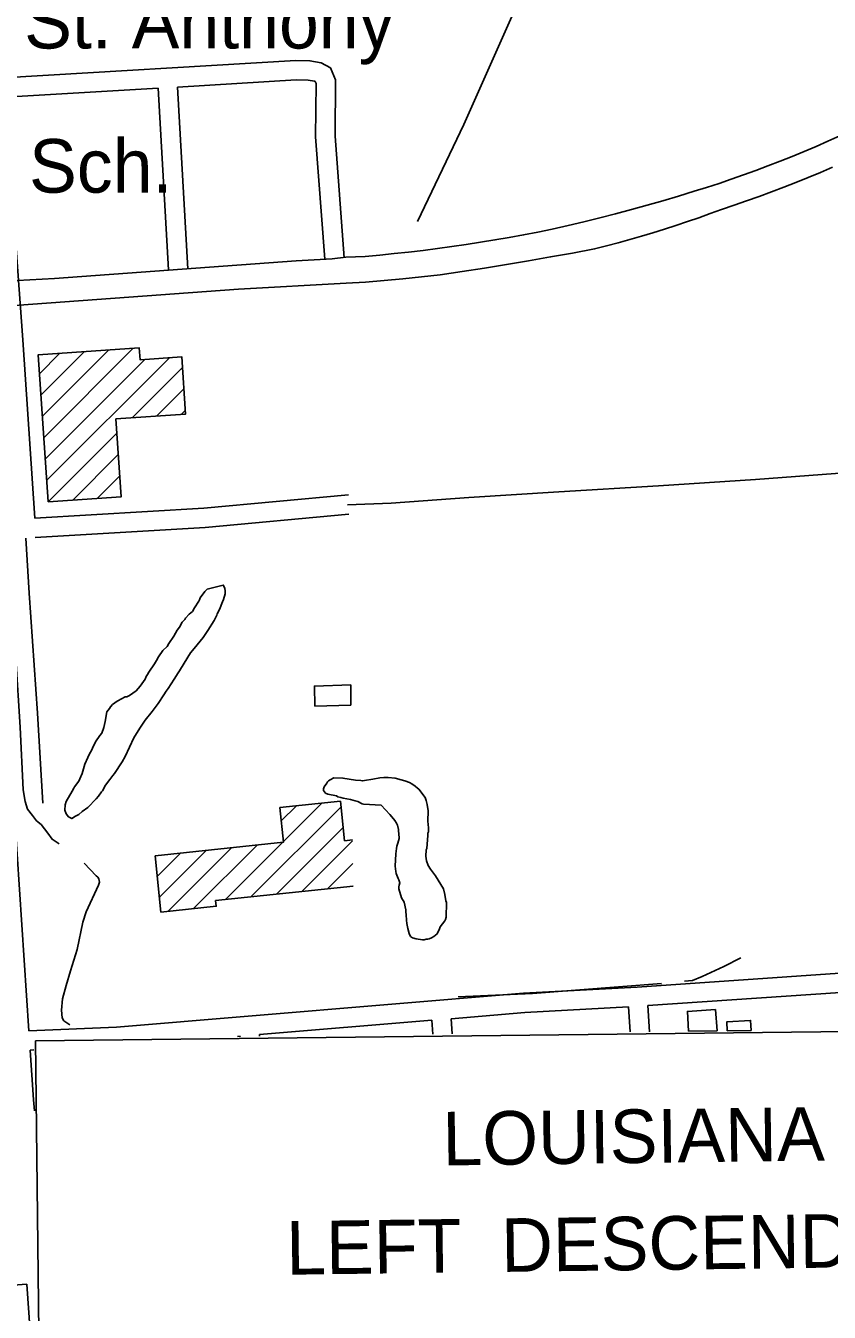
# Model space of a CAD drawing. Extents: x 3677843 to 3715951, y 511991 to 537744.
# Drawn here: x 3687868 to 3689113, y 520526 to 522520 of the extents above; entities that cross this region are included whole.
import ezdxf

# ---------------------------------------------------------------- set-up
doc = ezdxf.new("R2010")
doc.units = 0
for name, color, linetype in [('V-ANNO-SYMB', 7, 'Continuous'), ('V-BLDG-IDEN', 7, 'Continuous'), ('V-BLDG-OTLN', 7, 'Continuous'), ('V-ROAD-CNTR', 7, 'Continuous'), ('V-SITE-VEGE', 7, 'Continuous'), ('V-TOPO-SHOR', 7, 'Continuous')]:
    doc.layers.add(name, color=color, linetype=linetype)

msp = doc.modelspace()

# ---------------------------------------------------------------- linework, layer by layer
at = {"layer": 'V-ANNO-SYMB'}
msp.add_lwpolyline([(3687883.4, 520947), (3700228.3, 521088.8), (3700261.6, 518197.4), (3687916.7, 518055.5)], close=True, dxfattribs=at)
at = {"layer": 'V-BLDG-OTLN'}
for p, q in [((3687889.4, 521980.9), (3687920.8, 522012.3)), ((3687891.6, 521947.8), (3687958.8, 522015)), ((3687893.9, 521914.7), (3687996.8, 522017.6)), ((3687896.2, 521881.6), (3688034.7, 522020.2)), ((3687898.5, 521848.6), (3688053, 522003.1)), ((3687900.7, 521815.5), (3688091, 522005.7)), ((3688033.1, 521912.5), (3688111, 521990.4)), ((3688071, 521915.1), (3688113.3, 521957.3)), ((3688109, 521917.7), (3688115.6, 521924.2)), ((3687903, 521782.4), (3688009.4, 521888.8)), ((3687941, 521785), (3688011.7, 521855.7)), ((3687978.9, 521787.6), (3688013.9, 521822.6)), ((3688372.1, 521467.4), (3688371.7, 521498.6)), ((3688217.2, 521170.2), (3688356.7, 521309.8)), ((3688264.2, 521287.9), (3688287.5, 521311.3)), ((3688267.5, 521255.9), (3688327, 521315.4)), ((3688256.6, 521174.4), (3688360.1, 521277.8)), ((3688088.6, 521147.7), (3688187.2, 521246.3)), ((3688128.1, 521151.9), (3688226.6, 521250.4)), ((3688177.7, 521166.1), (3688266.1, 521254.5)), ((3688296.1, 521178.5), (3688374.5, 521256.8)), ((3688072.1, 521201.9), (3688108.2, 521238)), ((3688075.4, 521169.9), (3688147.7, 521242.2)), ((3688335.6, 521182.6), (3688374.9, 521221.9)), ((3688375.1, 521186.7), (3688375.3, 521186.9)), ((3688939.3, 520962.4), (3688895.3, 520961.9)), ((3688955.1, 520962.6), (3688992.3, 520963))]:
    msp.add_line(p, q, dxfattribs=at)
msp.add_lwpolyline([(3687903, 521782.4), (3687887.3, 522010), (3688044.2, 522020.8), (3688045.4, 522002.6), (3688109.9, 522007), (3688116, 521918.2), (3688007.9, 521910.7), (3688016.2, 521790.2)], close=True, dxfattribs=at)
for points in [[(3688371.7, 521498.6), (3688315.4, 521496.9), (3688316.3, 521465.7), (3688372.1, 521467.4)], [(3688068.7, 521233.9), (3688267.6, 521254.7), (3688262, 521308.6), (3688355.8, 521318.4), (3688362.2, 521257.2), (3688374.5, 521258.5)], [(3688375.3, 521186.8), (3688162.5, 521164.5), (3688163.5, 521155.6), (3688077.8, 521146.6), (3688068.7, 521233.9)], [(3688895.3, 520961.9), (3688893.3, 520992.7), (3688937.1, 520995.6)], [(3688937.1, 520995.6), (3688939.3, 520962.4)], [(3688992.3, 520963), (3688991.2, 520978.8), (3688954.2, 520976.3), (3688955.1, 520962.6)]]:
    msp.add_lwpolyline(points, dxfattribs=at)
at = {"layer": 'V-ROAD-CNTR'}
for points in [[(3688361.4, 522160.4), (3688347.5, 522348.9), (3688348.3, 522436.3), (3688340.6, 522454.6), (3688325.9, 522462.7), (3688308.6, 522465.8), (3688286.5, 522466.1), (3687834, 522439.2)], [(3688073.4, 522423.3), (3687836.2, 522409.3)], [(3688089.6, 522141.6), (3688073.4, 522423.3)], [(3688331.5, 522158.2), (3688317.4, 522348), (3688318.2, 522430.4), (3688316.9, 522433.4), (3688315.7, 522434.1), (3688305.8, 522435.9), (3688287.3, 522436), (3688103.4, 522425.1)], [(3688119.6, 522143.3), (3688103.4, 522425.1)], [(3687836.2, 522409.3), (3687863.6, 522033.5), (3687882.6, 521756.8)], [(3688364.1, 522161.2), (3688394.3, 522162.6), (3688416.7, 522164.6), (3688439.1, 522166.9), (3688461.5, 522169.3), (3688483.8, 522172), (3688506.2, 522174.8), (3688528.5, 522177.8), (3688550.7, 522181.1), (3688573, 522184.5), (3688595.2, 522188.2), (3688617.3, 522192), (3688639.5, 522196), (3688661.6, 522200.3), (3688683.6, 522204.7), (3688708.4, 522210.3), (3688733, 522216.2), (3688757.6, 522222.3), (3688782.2, 522228.6), (3688806.7, 522235.1), (3688831.1, 522241.9), (3688855.5, 522248.9), (3688879.8, 522256.1), (3688904.1, 522263.5), (3688923.2, 522269.5), (3688942.4, 522275.8), (3688961.4, 522282.2), (3688980.4, 522288.9), (3688999.3, 522295.7), (3689018.1, 522302.8), (3689036.9, 522310), (3689055.5, 522317.5), (3689074.1, 522325.1), (3689092.6, 522333), (3689111.1, 522341.1), (3689129.4, 522349.3)], [(3689118.2, 522301), (3689099.4, 522292.8), (3689080.6, 522284.9), (3689061.6, 522277.2), (3689042.6, 522269.7), (3689023.5, 522262.5), (3689004.3, 522255.4), (3688985.1, 522248.5), (3688965.7, 522241.9), (3688946.3, 522235.5), (3688928.7, 522228.9), (3688911.1, 522222.6), (3688893.4, 522216.5), (3688875.6, 522210.5), (3688857.8, 522204.7), (3688839.9, 522199.2), (3688822, 522193.8), (3688804, 522188.6), (3688785.9, 522183.6), (3688767.8, 522178.8), (3688749.6, 522174.2), (3688715.5, 522167.8), (3688681.4, 522161.7), (3688647.2, 522155.8), (3688613, 522150.1), (3688578.8, 522144.6), (3688544.5, 522139.4), (3688510.2, 522134.3), (3688481.4, 522131), (3688452.5, 522128), (3688423.7, 522125.1), (3688394.8, 522122.5), (3688364.5, 522121.4)], [(3686951.4, 522059.9), (3687740.1, 522119.3), (3687913, 522128.6), (3688287.4, 522155.6), (3688343.1, 522158.9), (3688364.1, 522161.2)], [(3688364.5, 522121.4), (3688197.7, 522111.8), (3687709, 522076.4), (3686953.4, 522025.8)], [(3688366.8, 521777.5), (3688434.6, 521780.2), (3688554.5, 521788.9), (3688694.1, 521797.9), (3688848.6, 521807.2), (3688998.9, 521816.9), (3689143.6, 521827.8), (3689313.1, 521838.3), (3689476.8, 521850.7), (3689649.9, 521862.3), (3689803.3, 521872.8), (3689838.4, 521874.7), (3689854.1, 521875.8), (3689882.9, 521876.8), (3689903.4, 521877.3)], [(3687882.6, 521756.8), (3688144.2, 521772.5), (3688368.3, 521793.1)], [(3687882.8, 521726.8), (3688146.5, 521742.6), (3688368.7, 521763)], [(3687822.6, 521723.2), (3687851.4, 521291.3), (3687873.3, 520962.7)], [(3687868.4, 521725.9), (3687873.5, 521641), (3687886.3, 521455), (3687894.6, 521315.5)], [(3688639.5, 521020.9), (3688815.5, 521030.5), (3689526.3, 521079.5), (3689846.4, 521101.3)], [(3688832.2, 521001.6), (3689176.4, 521025.3)], [(3687873.3, 520962.7), (3688008.8, 520968.4), (3688639.5, 521020.9)], [(3688527.3, 520981.4), (3688641.6, 520991)], [(3688641.6, 520991), (3688802.3, 520999.7)], [(3688804.5, 520960.8), (3688802.3, 520999.7)], [(3688834.5, 520961.2), (3688832.2, 521001.6)], [(3688230.2, 520956.7), (3688497.4, 520979)], [(3688499, 520957.3), (3688497.4, 520979)], [(3688529.1, 520957.7), (3688527.3, 520981.4)], [(3687912.6, 520947.3), (3687912.6, 520947.9)], [(3688196.1, 520953.8), (3688200.3, 520954.2)], [(3688196.1, 520953.8), (3688196.1, 520953.8)], [(3688196.1, 520953.8), (3688196.1, 520953.8)], [(3688200.3, 520954.2), (3688200.3, 520953.9)], [(3688230.2, 520956.7), (3688230.4, 520954.2)], [(3687875.3, 520932.7), (3687880.6, 520933)], [(3687875.3, 520932.7), (3687880.5, 520855.8), (3687881.6, 520838.8)], [(3687881.6, 520838.8), (3687881.6, 520838.8)], [(3687881.6, 520838.8), (3687881.6, 520838.8)], [(3687881.6, 520838.8), (3687881.6, 520838.8)], [(3687881.6, 520838.8), (3687881.6, 520838.8)], [(3687881.6, 520838.8), (3687881.6, 520838.8)], [(3687881.6, 520838.8), (3687881.6, 520838.8)], [(3687558.2, 520547.5), (3687870.2, 520570.2)], [(3687870.2, 520570.2), (3687887.6, 520318.9)]]:
    msp.add_lwpolyline(points, dxfattribs=at)
at = {"layer": 'V-SITE-VEGE'}
for points in [[(3688177.5, 521644), (3688177.5, 521639.7), (3688174.7, 521631), (3688173, 521627.2), (3688168.6, 521615.7), (3688164.8, 521608.6), (3688164.2, 521606.5), (3688160.4, 521598.3), (3688150.5, 521583.1), (3688146.1, 521576.5), (3688143.4, 521572.2), (3688129.1, 521554.8), (3688123.7, 521548.2), (3688119.3, 521541.7), (3688106.7, 521520.5), (3688104.5, 521517.2), (3688098.4, 521507.4), (3688089.1, 521493.3), (3688085.8, 521488.9), (3688082, 521483.5), (3688073.7, 521469.9), (3688063.9, 521457.4), (3688053.5, 521443.8), (3688049.1, 521437.8), (3688045.2, 521431.8), (3688035.9, 521416.6), (3688022.2, 521387.7), (3688017.8, 521379.6), (3688005.7, 521361.1), (3688003, 521358.3), (3687998.6, 521351.8), (3687992, 521343.1), (3687987.1, 521334.4), (3687985.4, 521332.8), (3687981, 521326.2), (3687977.2, 521321.9), (3687964.6, 521308.8), (3687955.9, 521302.3), (3687950.4, 521298), (3687944.4, 521294.7), (3687942.2, 521293.1), (3687939.5, 521291.5), (3687934.6, 521294.2), (3687930.8, 521298.6), (3687928.6, 521304.6), (3687929.2, 521312.8), (3687930.8, 521318.2), (3687940.2, 521334), (3687942.9, 521338.4), (3687944, 521340.5), (3687950.6, 521349.3), (3687952.2, 521353.1), (3687955.5, 521361.2), (3687960, 521375.9), (3687964.4, 521386.3), (3687967.1, 521391.7), (3687970.4, 521397.2), (3687971.5, 521400.4), (3687976.4, 521410.2), (3687983, 521420), (3687986.3, 521423.8), (3687989.1, 521432.6), (3687990.2, 521437.5), (3687991.3, 521441.8), (3687994.1, 521457.1), (3687997.9, 521462), (3687999.6, 521464.7), (3688002.8, 521468.5), (3688006.1, 521470.7), (3688008.3, 521472.3), (3688011, 521473.9), (3688022.5, 521479.9), (3688024.7, 521480.4), (3688029.1, 521482.1), (3688039.5, 521489.6), (3688045.5, 521496.7), (3688053.2, 521507.6), (3688054.8, 521511.4), (3688057, 521514.7), (3688059.2, 521518.5), (3688068, 521531.5), (3688070.7, 521536.4), (3688074, 521541.9), (3688080.6, 521551.7), (3688087.2, 521558.2), (3688089.9, 521562.6), (3688097.6, 521574), (3688103.1, 521583.2), (3688106.4, 521588.1), (3688110.7, 521595.7), (3688114.6, 521600.1), (3688115.7, 521602.3), (3688121.7, 521608.3), (3688126.6, 521612.6), (3688129.9, 521618), (3688136.5, 521628.4), (3688137.6, 521630.6), (3688138.7, 521633.3), (3688145.8, 521643.6)], [(3688145.8, 521643.6), (3688149.1, 521646.9), (3688174.2, 521653.3), (3688176.9, 521648.4), (3688177.5, 521644)], [(3688446.6, 521260.7), (3688446.6, 521263.4), (3688446.1, 521265.6), (3688445.6, 521274.4), (3688444, 521281.5), (3688442.9, 521284.2), (3688440.2, 521288.6), (3688435.3, 521294), (3688432.6, 521297.9), (3688419, 521312.1), (3688391.7, 521313.8), (3688389.5, 521314.4), (3688383, 521317.7), (3688378.6, 521318.8), (3688371.6, 521321), (3688360.1, 521323.2), (3688356.3, 521324.3), (3688351.9, 521325.4), (3688349.8, 521326.5), (3688336.1, 521329.3), (3688332.9, 521331), (3688329.6, 521334.8), (3688329.6, 521337.5), (3688330.7, 521340.8), (3688334.6, 521346.2), (3688335.7, 521348.4), (3688337.3, 521350), (3688340, 521351.7), (3688345.5, 521354.4), (3688359.7, 521354.3), (3688379.3, 521351), (3688387.5, 521350.4), (3688390.2, 521349.8), (3688392.9, 521350.4), (3688406, 521352.5), (3688416.9, 521354.6), (3688422.9, 521355.2), (3688430, 521355.1), (3688440.4, 521354), (3688449.7, 521351.3), (3688455.7, 521350.1), (3688462.7, 521347.4), (3688466.5, 521345.2), (3688471.4, 521341.9), (3688475.2, 521338.6), (3688477.4, 521337), (3688487.2, 521324.4), (3688488.8, 521319.5), (3688490.4, 521313.5), (3688491.5, 521303.6), (3688491.4, 521287.3), (3688492.5, 521276.9), (3688492.5, 521270.9), (3688491.4, 521268.7), (3688491.3, 521265.5), (3688489.6, 521245.3), (3688488.5, 521243.1), (3688488, 521233.3), (3688489, 521226.2), (3688491.7, 521218.6), (3688495.5, 521213.1), (3688503.1, 521202.7), (3688515.6, 521182.5), (3688517.7, 521173.7), (3688519.3, 521163.9), (3688519.9, 521161.2), (3688519.8, 521138.8), (3688518.7, 521135), (3688517.6, 521132.8), (3688510.5, 521123.6), (3688509.4, 521120.9), (3688505.5, 521112.7), (3688500.6, 521108.9), (3688496.8, 521106.7), (3688493.5, 521105.1), (3688490.8, 521104.6), (3688488.6, 521104.6), (3688485.3, 521103.5), (3688483.1, 521103.5), (3688473.3, 521105.2), (3688467.3, 521106.8), (3688464.6, 521109), (3688462.4, 521113.4), (3688460.3, 521121), (3688458.7, 521128.7), (3688458.1, 521134.1), (3688457.6, 521142.3), (3688457.1, 521147.2), (3688457.1, 521150), (3688454.4, 521162), (3688450.6, 521168.5), (3688446.3, 521182.7), (3688446.3, 521185.5), (3688446.9, 521188.2), (3688448, 521192), (3688446.4, 521196.4), (3688445.3, 521198.5), (3688442, 521206.2), (3688441.5, 521209.5), (3688440.4, 521217.7), (3688441.6, 521236.7)], [(3688441.6, 521236.7), (3688442.7, 521244.9), (3688443.3, 521248.7), (3688444.9, 521253.6), (3688446.6, 521260.7)]]:
    msp.add_lwpolyline(points, dxfattribs=at)
at = {"layer": 'V-TOPO-SHOR'}
for points in [[(3688475.3, 522216.9), (3688547.2, 522366.9), (3688633.8, 522562.7), (3688703.5, 522743.7), (3688773.2, 522946.6), (3688808.6, 523075.6), (3688814.5, 523098.3), (3688816.5, 523115.6), (3688823, 523161.8), (3688826.2, 523179.1), (3688832.8, 523204.4)], [(3687840.3, 521694.6), (3687852.9, 521539.7), (3687859.6, 521433.2), (3687864.3, 521335.8), (3687867.4, 521318.1), (3687870.9, 521305.9), (3687878.7, 521296.5), (3687885, 521288.2), (3687892, 521282.3), (3687902.6, 521268.9), (3687909.2, 521259.4), (3687919.9, 521252.3)], [(3687958.9, 521222.6), (3687977.4, 521202.6), (3687980.1, 521200.7), (3687981.7, 521198.3), (3687982.4, 521193.2), (3687981.2, 521188.1), (3687961.8, 521146.9), (3687956.7, 521131.2), (3687947.9, 521088.5), (3687937.6, 521055.5), (3687930.8, 521032.8), (3687925.2, 521012), (3687923.6, 520994.7), (3687924.7, 520982.9), (3687927.5, 520978.2), (3687936.4, 520972.1)], [(3688888.8, 521039.3), (3688901.3, 521040.8), (3688916.2, 521046.6), (3688949.7, 521062.2), (3688976, 521075.7)], [(3688538.4, 521015.1), (3688653.4, 521020.4), (3688853.2, 521035.9)]]:
    msp.add_lwpolyline(points, dxfattribs=at)

# ---------------------------------------------------------------- texts
at = {"layer": 'V-ANNO-SYMB'}
for s, p in [('LOUISIANA', (3688514.4, 520753.9)), ('LEFT  DESCENDING  ', (3688272.3, 520584.6))]:
    msp.add_text(s, height=83, rotation=0.75, dxfattribs=at).set_placement(p)
at = {"layer": 'V-BLDG-IDEN'}
for s, p in [('St. Anthony', (3687865.8, 522484.8)), ('Sch.', (3687873.4, 522261.4))]:
    msp.add_text(s, height=83, dxfattribs=at).set_placement(p)

doc.saveas('drawing.dxf')
